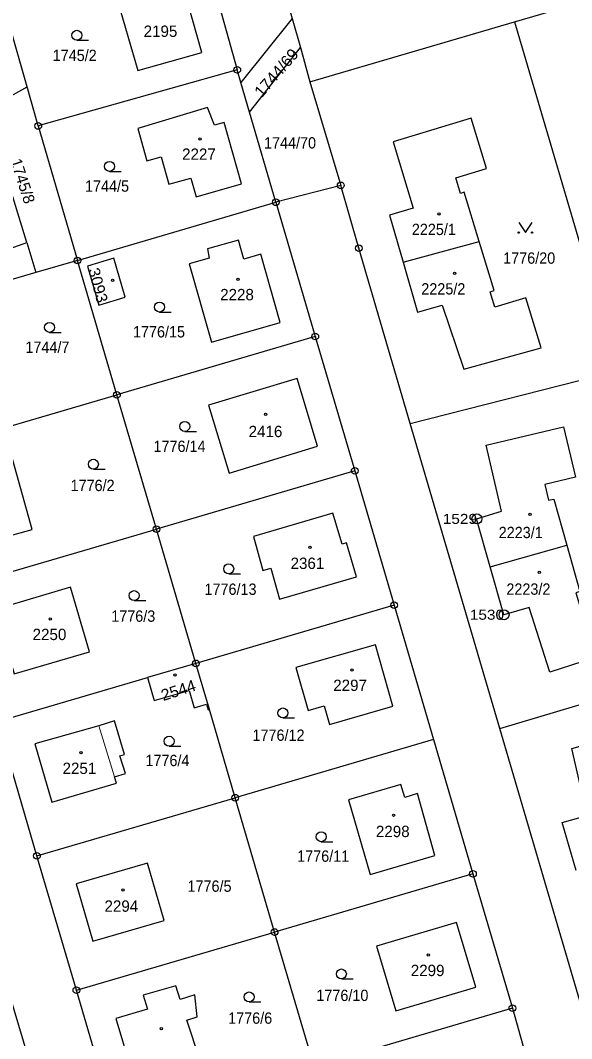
# Model space of a CAD drawing. Extents: x -679733 to -673243, y -1075091 to -1066557.
# Drawn here: x -676740.2 to -676657.5, y -1072340.3 to -1072187.5 of the extents above; entities that cross this region are included whole.
import ezdxf
from ezdxf.enums import TextEntityAlignment as Align

# ---------------------------------------------------------------- set-up
doc = ezdxf.new("R2010")
doc.units = 0
doc.header["$LTSCALE"] = 0.68
for name, color, linetype, lineweight in [('1', 7, 'Continuous', 25), ('3', 7, 'Continuous', 25), ('4', 7, 'Continuous', 13), ('5', 7, 'Continuous', 25), ('8', 7, 'Continuous', 25)]:
    doc.layers.add(name, color=color, linetype=linetype, lineweight=lineweight)
doc.layers.add('2', color=7, linetype='Continuous')

msp = doc.modelspace()

# ---------------------------------------------------------------- linework, layer by layer
at = {"layer": '1'}
for p, q in [((-676699.46, -1072187.24), (-676707.13, -1072196.85)), ((-676705.83, -1072201.32), (-676698.22, -1072191.63)), ((-676737.53, -1072203.38), (-676739.21, -1072197.51)), ((-676696.78, -1072196.76), (-676692.17, -1072212.29)), ((-676739.27, -1072220.86), (-676737.88, -1072225.39)), ((-676682.82, -1072223.8), (-676671.39, -1072220.71)), ((-676695.98, -1072234.98), (-676725.73, -1072243.71)), ((-676690.07, -1072255.13), (-676719.81, -1072263.86)), ((-676713.9, -1072284.01), (-676719.81, -1072263.86)), ((-676669.73, -1072269.51), (-676658.26, -1072266.28)), ((-676684.16, -1072275.28), (-676713.9, -1072284.01)), ((-676668.3, -1072293.79), (-676637.65, -1072284.57)), ((-676743.65, -1072292.74), (-676721.15, -1072286.14)), ((-676678.24, -1072295.43), (-676707.99, -1072304.16)), ((-676672.33, -1072315.58), (-676702.08, -1072324.31)), ((-676666.42, -1072335.73), (-676696.16, -1072344.46))]:
    msp.add_line(p, q, dxfattribs=at)
for points in [[(-676702.61, -1072162.59), (-676704.91, -1072160.57), (-676714.14, -1072172.01), (-676713.35, -1072174.73), (-676707.68, -1072194.96)], [(-676701.82, -1072178.86), (-676699.46, -1072187.24), (-676698.22, -1072191.63), (-676696.78, -1072196.76), (-676666.08, -1072187.75), (-676635.37, -1072178.74), (-676639.3, -1072161.72)], [(-676777.97, -1072199.39), (-676768.89, -1072212.57), (-676754.84, -1072205.61), (-676745.41, -1072200.94), (-676739.21, -1072197.51), (-676743.31, -1072183.24)], [(-676666.08, -1072187.75), (-676653.06, -1072232.08), (-676621.45, -1072223.02)], [(-676707.13, -1072196.85), (-676707.68, -1072194.96), (-676737.53, -1072203.38)], [(-676737.53, -1072203.38), (-676731.64, -1072223.56), (-676701.89, -1072214.83), (-676705.83, -1072201.32), (-676707.13, -1072196.85)], [(-676746.4, -1072223.44), (-676739.79, -1072221.05), (-676739.27, -1072220.86), (-676745.41, -1072200.94)], [(-676671.39, -1072220.71), (-676673.63, -1072213.33), (-676674.21, -1072213.51), (-676674.92, -1072211.17), (-676670.28, -1072209.76), (-676672.58, -1072202.19), (-676684.31, -1072205.75), (-676681.28, -1072215.71), (-676684.86, -1072216.75), (-676682.82, -1072223.8)], [(-676781.6, -1072212), (-676777.95, -1072217.6), (-676770.98, -1072235.1), (-676764.99, -1072255.36), (-676759.06, -1072275.43), (-676753.1, -1072295.59), (-676747.14, -1072315.75), (-676741.18, -1072335.91), (-676735.22, -1072356.08), (-676729.26, -1072376.24)], [(-676692.17, -1072212.29), (-676701.89, -1072214.83), (-676695.98, -1072234.98), (-676690.07, -1072255.13), (-676684.16, -1072275.28)], [(-676681.73, -1072248.01), (-676689.46, -1072221.71), (-676692.17, -1072212.29)], [(-676682.82, -1072223.8), (-676680.65, -1072231.31), (-676676.97, -1072230.25), (-676673.72, -1072239.85), (-676662.11, -1072236.67), (-676664.39, -1072229.15), (-676669.03, -1072230.56), (-676669.73, -1072228.26), (-676669.15, -1072228.08), (-676671.39, -1072220.71)], [(-676681.73, -1072248.01), (-676650.7, -1072240.13), (-676653.06, -1072232.08)], [(-676749.56, -1072272.59), (-676719.81, -1072263.86), (-676725.73, -1072243.71)], [(-676654.21, -1072341.8), (-676668.3, -1072293.79), (-676681.73, -1072248.01)], [(-676669.73, -1072269.51), (-676671.78, -1072262.3), (-676668.03, -1072261.15), (-676670.37, -1072251.26), (-676658.73, -1072248.51), (-676656.95, -1072256.07), (-676661.55, -1072257.16), (-676660.99, -1072259.54), (-676660.21, -1072259.35), (-676658.26, -1072266.28)], [(-676731.82, -1072333.04), (-676737.73, -1072312.89), (-676743.65, -1072292.74), (-676749.56, -1072272.59), (-676755.47, -1072252.44)], [(-676658.26, -1072266.28), (-676656.3, -1072273.21), (-676656.92, -1072273.41), (-676656.19, -1072275.7), (-676651.69, -1072274.27), (-676649.33, -1072281.64), (-676660.82, -1072285.31), (-676663.91, -1072275.64), (-676667.68, -1072276.71), (-676669.73, -1072269.51)], [(-676684.16, -1072275.28), (-676678.24, -1072295.43), (-676672.33, -1072315.58), (-676666.42, -1072335.73)], [(-676711.87, -1072290.94), (-676713.9, -1072284.01), (-676721.15, -1072286.14)], [(-676721.15, -1072286.14), (-676720.13, -1072289.6), (-676714.92, -1072288.07), (-676714.15, -1072290.69), (-676712.29, -1072290.14), (-676712.04, -1072290.99), (-676711.87, -1072290.94)], [(-676737.73, -1072312.89), (-676707.99, -1072304.16), (-676711.87, -1072290.94)], [(-676656.87, -1072315.07), (-676658.93, -1072307.9), (-676655.18, -1072306.82), (-676657.51, -1072296.8), (-676645.96, -1072293.54), (-676643.77, -1072301.04), (-676648.33, -1072302.37), (-676647.66, -1072304.68), (-676647.08, -1072304.51), (-676644.98, -1072311.7)], [(-676731.82, -1072333.04), (-676702.08, -1072324.31), (-676707.99, -1072304.16)], [(-676725.91, -1072353.19), (-676696.16, -1072344.46), (-676702.08, -1072324.31)], [(-676677.02, -1072376.49), (-676694.67, -1072394.22), (-676697.48, -1072396.47), (-676702.72, -1072394.91), (-676715.63, -1072381.6), (-676719.97, -1072373.43), (-676725.91, -1072353.19), (-676731.82, -1072333.04)], [(-676666.42, -1072335.73), (-676663.39, -1072346.46), (-676662.97, -1072356.78), (-676665.18, -1072363.63), (-676669.29, -1072368.47), (-676677.02, -1072376.49)]]:
    msp.add_lwpolyline(points, dxfattribs=at)
for points in [[(-676723.68, -1072181.56), (-676723.33, -1072182.79), (-676725.95, -1072183.5), (-676722.61, -1072195.06), (-676713.01, -1072192.36), (-676715.81, -1072182.39), (-676719.74, -1072183.49), (-676720.57, -1072180.68)], [(-676709.67, -1072202.85), (-676711.11, -1072203.26), (-676712.15, -1072200.61), (-676722.61, -1072203.78), (-676721.24, -1072208.59), (-676719.12, -1072207.99), (-676717.94, -1072212.12), (-676714.67, -1072211.19), (-676713.87, -1072214.03), (-676707.04, -1072212.08)], [(-676711.9, -1072223.23), (-676714.89, -1072224.08), (-676711.54, -1072235.81), (-676701.25, -1072232.88), (-676704.17, -1072222.64), (-676706.68, -1072223.36), (-676707.49, -1072220.51), (-676712.13, -1072221.83)], [(-676731.64, -1072223.56), (-676737.88, -1072225.39), (-676761.39, -1072232.29), (-676755.47, -1072252.44), (-676725.73, -1072243.71)], [(-676724.48, -1072229.08), (-676726.2, -1072223.22), (-676730.17, -1072224.44), (-676728.43, -1072230.27)], [(-676711.98, -1072245.29), (-676708.9, -1072255.46), (-676695.64, -1072251.44), (-676698.72, -1072241.28)], [(-676738.47, -1072263.93), (-676741.61, -1072252.6), (-676749.87, -1072254.89), (-676746.82, -1072266.24)], [(-676691.28, -1072265.94), (-676691.96, -1072266.14), (-676693.33, -1072261.47), (-676705.26, -1072264.96), (-676703.86, -1072270.05), (-676702.63, -1072269.71), (-676701.34, -1072274.39), (-676689.8, -1072271)], [(-676729.86, -1072282.28), (-676732.71, -1072272.55), (-676744, -1072275.93), (-676741.13, -1072285.58)], [(-676697.05, -1072291.07), (-676694.65, -1072290.38), (-676693.86, -1072293.16), (-676684.33, -1072290.42), (-676686.97, -1072281.23), (-676698.89, -1072284.63)], [(-676726.08, -1072301.05), (-676724.46, -1072300.55), (-676725.28, -1072297.9), (-676724.59, -1072297.68), (-676726.08, -1072292.65), (-676728.45, -1072293.38), (-676738.06, -1072296.1), (-676735.52, -1072304.82), (-676725.79, -1072301.99)], [(-676687.76, -1072315.69), (-676678.07, -1072312.84), (-676680.64, -1072303.55), (-676682.56, -1072304.11), (-676683.13, -1072302.17), (-676691.01, -1072304.48)], [(-676718.66, -1072322.58), (-676721.16, -1072314), (-676731.83, -1072317.1), (-676729.34, -1072325.66)], [(-676674.79, -1072322.86), (-676686.8, -1072326.43), (-676683.91, -1072336.15), (-676671.9, -1072332.58)], [(-676725.89, -1072337.29), (-676723.77, -1072344.5), (-676724.17, -1072344.62), (-676723.4, -1072347.21), (-676720.92, -1072346.4), (-676721.02, -1072346.12), (-676713.26, -1072343.6), (-676715.24, -1072337.53), (-676713.7, -1072337.03), (-676714.05, -1072333.73), (-676716.24, -1072334.45), (-676716.91, -1072332.39), (-676721.78, -1072333.79), (-676721.13, -1072335.89)]]:
    msp.add_lwpolyline(points, close=True, dxfattribs=at)
at = {"layer": '3'}
for p, q in [((-676731.733, -1072190.53), (-676729.983, -1072190.53)), ((-676726.853, -1072210.19), (-676725.103, -1072210.19)), ((-676719.353, -1072231.3), (-676717.603, -1072231.3)), ((-676735.833, -1072234.35), (-676734.083, -1072234.35)), ((-676715.563, -1072249.21), (-676713.813, -1072249.21)), ((-676729.273, -1072254.88), (-676727.523, -1072254.88)), ((-676708.973, -1072270.57), (-676707.223, -1072270.57)), ((-676723.163, -1072274.59), (-676721.413, -1072274.59)), ((-676700.843, -1072292.2), (-676699.093, -1072292.2)), ((-676717.913, -1072296.44), (-676716.163, -1072296.44)), ((-676695.093, -1072310.76), (-676693.343, -1072310.76)), ((-676692.073, -1072331.35), (-676690.323, -1072331.35)), ((-676705.913, -1072334.8), (-676704.163, -1072334.8))]:
    msp.add_line(p, q, dxfattribs=at)
msp.add_lwpolyline([(-676665.47, -1072217.889), (-676664.47, -1072219.39), (-676663.47, -1072217.889)], dxfattribs=at)
for centre, radius in [((-676731.7329, -1072189.7798), 0.75), ((-676726.8529, -1072209.4398), 0.75), ((-676665.47, -1072219.3895), 0.1), ((-676663.47, -1072219.3895), 0.1), ((-676719.3529, -1072230.5498), 0.75), ((-676735.8329, -1072233.5998), 0.75), ((-676715.5629, -1072248.4598), 0.75), ((-676729.2729, -1072254.1298), 0.75), ((-676708.9729, -1072269.8198), 0.75), ((-676723.1629, -1072273.8398), 0.75), ((-676700.8429, -1072291.4498), 0.75), ((-676717.9129, -1072295.6898), 0.75), ((-676695.0929, -1072310.0098), 0.75), ((-676692.0729, -1072330.5998), 0.75), ((-676705.9129, -1072334.0498), 0.75)]:
    msp.add_circle(centre, radius, dxfattribs=at)
at = {"layer": '4'}
msp.add_line((-676726.08, -1072301.05), (-676728.45, -1072293.38), dxfattribs=at)
at = {"layer": '5'}
for centre in [(-676713.2668, -1072205.3192), (-676677.4268, -1072216.5692), (-676675.0868, -1072225.4892), (-676726.3868, -1072226.5592), (-676707.5568, -1072226.3992), (-676703.4268, -1072246.6392), (-676663.7668, -1072261.6392), (-676696.7868, -1072266.6192), (-676662.3968, -1072270.3492), (-676735.7468, -1072277.3292), (-676690.4568, -1072284.9792), (-676717.0468, -1072285.7492), (-676731.1468, -1072297.3892), (-676684.2468, -1072306.7792), (-676724.8068, -1072317.9892), (-676679.0468, -1072327.7692), (-676719.0768, -1072338.8092)]:
    msp.add_circle(centre, 0.175, dxfattribs=at)
at = {"layer": '8'}
for centre, radius in [((-676707.68, -1072194.9599), 0.5), ((-676707.68, -1072194.9599), 0.0303), ((-676737.53, -1072203.3799), 0.5), ((-676737.53, -1072203.3799), 0.0303), ((-676692.17, -1072212.2899), 0.5), ((-676692.17, -1072212.2899), 0.0303), ((-676701.89, -1072214.8299), 0.5), ((-676701.89, -1072214.8299), 0.0303), ((-676689.46, -1072221.7099), 0.5), ((-676689.46, -1072221.7099), 0.0303), ((-676731.64, -1072223.5599), 0.5), ((-676731.64, -1072223.5599), 0.0303), ((-676695.98, -1072234.9799), 0.5), ((-676695.98, -1072234.9799), 0.0303), ((-676725.73, -1072243.7099), 0.5), ((-676725.73, -1072243.7099), 0.0303), ((-676690.07, -1072255.1299), 0.5), ((-676690.07, -1072255.1299), 0.0303), ((-676671.73, -1072262.3298), 0.75), ((-676719.81, -1072263.8599), 0.5), ((-676671.73, -1072262.3298), 0.03), ((-676719.81, -1072263.8599), 0.0303), ((-676684.16, -1072275.2799), 0.5), ((-676684.16, -1072275.2799), 0.0303), ((-676667.67, -1072276.7098), 0.75), ((-676667.67, -1072276.7098), 0.03), ((-676713.9, -1072284.0099), 0.5), ((-676713.9, -1072284.0099), 0.0303), ((-676707.99, -1072304.1599), 0.5), ((-676707.99, -1072304.1599), 0.0303), ((-676737.73, -1072312.8899), 0.5), ((-676737.73, -1072312.8899), 0.0303), ((-676672.33, -1072315.5799), 0.5), ((-676672.33, -1072315.5799), 0.0303), ((-676702.08, -1072324.3099), 0.5), ((-676702.08, -1072324.3099), 0.0303), ((-676731.82, -1072333.0399), 0.5), ((-676731.82, -1072333.0399), 0.0303), ((-676666.42, -1072335.7299), 0.5), ((-676666.42, -1072335.7299), 0.0303)]:
    msp.add_circle(centre, radius, dxfattribs=at)

# ---------------------------------------------------------------- texts
at = {"layer": '2'}
for s, p in [('2195', (-676721.73, -1072190.019)), ('2227', (-676715.96, -1072208.46)), ('2228', (-676710.25, -1072229.529)), ('2416', (-676705.98, -1072250.06)), ('2361', (-676699.69, -1072269.84)), ('2250', (-676738.38, -1072280.509)), ('2297', (-676693.29, -1072288.15)), ('2251', (-676733.89, -1072300.6)), ('2298', (-676686.89, -1072310.07)), ('2294', (-676727.6, -1072321.269)), ('2299', (-676681.66, -1072330.92))]:
    msp.add_text(s, height=1.7, dxfattribs=at).set_placement(p)
at = {"layer": '2', "width": 0.95}
for s, p in [('1745/2', (-676735.37, -1072193.64)), ('1744/5', (-676730.52, -1072213.249)), ('2225/1', (-676681.5, -1072219.749)), ('1776/20', (-676667.8, -1072224.05)), ('2225/2', (-676680.08, -1072228.67)), ('1776/15', (-676723.33, -1072235.11)), ('1744/7', (-676739.46, -1072237.42)), ('1776/14', (-676720.25, -1072252.29)), ('1776/2', (-676732.69, -1072258.16)), ('2223/1', (-676668.47, -1072265.22)), ('1776/13', (-676712.6, -1072273.729)), ('2223/2', (-676667.32, -1072273.71)), ('1776/3', (-676726.59, -1072277.769)), ('1776/12', (-676705.4, -1072295.63)), ('1776/4', (-676721.46, -1072299.42)), ('1776/11', (-676698.7, -1072313.769)), ('1776/5', (-676715.15, -1072318.279)), ('1776/10', (-676695.82, -1072334.66)), ('1776/6', (-676709.05, -1072338.07))]:
    msp.add_text(s, height=1.7, dxfattribs=at).set_placement(p)
at = {"layer": '2', "width": 1.05}
msp.add_text('1744/69', height=1.7, rotation=49, dxfattribs=at).set_placement((-676701.1749, -1072195.9556), align=Align.CENTER)
at = {"layer": '2', "width": 0.95}
msp.add_text('1744/70', height=1.7, dxfattribs=at).set_placement((-676699.77, -1072206.769), align=Align.CENTER)
at = {"layer": '2'}
msp.add_text('1745/8', height=1.7, rotation=288, dxfattribs=at).set_placement((-676741.738, -1072208.592))
at = {"layer": '2', "width": 1.05}
for s, rotation, p in [('3093', 285, (-676730.061, -1072224.929)), ('2544', 18, (-676718.787, -1072289.668))]:
    msp.add_text(s, height=1.7, rotation=rotation, dxfattribs=at).set_placement(p)
at = {"layer": '8', "width": 1.15}
for s, p in [('1529', (-676671.729, -1072263.08)), ('1530', (-676667.669, -1072277.46))]:
    msp.add_text(s, height=1.5, dxfattribs=at).set_placement(p, align=Align.RIGHT)

doc.saveas('drawing.dxf')
